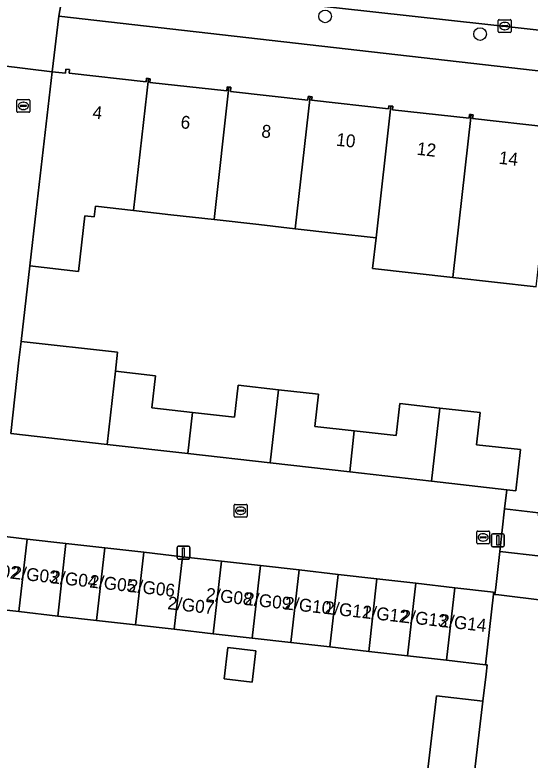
# Model space of a CAD drawing. Extents: x 162082 to 163401, y 388089 to 388636.
# Drawn here: x 163040.4 to 163080.6, y 388312.7 to 388370.7 of the extents above; entities that cross this region are included whole.
import ezdxf

# ---------------------------------------------------------------- set-up
doc = ezdxf.new("R2010")
doc.units = 0
for name, color, linetype in [('IMGEO_Boom', 7, 'Continuous'), ('IMGEO_Erf', 7, 'Continuous'), ('IMGEO_Kolk', 7, 'Continuous'), ('IMGEO_Lichtmast', 7, 'Continuous'), ('IMGEO_Muur', 7, 'Continuous'), ('IMGEO_Pand', 7, 'Continuous'), ('IMGEO_Pand_nummerreeks', 7, 'Continuous'), ('IMGEO_Rijbaan_lokaal_open', 7, 'Continuous'), ('IMGEO_Voetpad_open', 7, 'Continuous')]:
    doc.layers.add(name, color=color, linetype=linetype)

msp = doc.modelspace()

# ---------------------------------------------------------------- linework, layer by layer
at = {"layer": 'IMGEO_Boom'}
for centre in [(163064.627, 388370.58), (163076.708, 388369.206)]:
    msp.add_circle(centre, 0.489, dxfattribs=at)
at = {"layer": 'IMGEO_Erf'}
for points in [[(163088.73, 388365.476), (163043.859, 388370.607), (163043.358, 388366.272), (163044.389, 388366.159), (163044.425, 388366.477), (163044.71, 388366.446), (163044.677, 388366.149), (163050.676, 388365.478), (163050.707, 388365.758), (163050.85, 388365.742), (163050.993, 388365.726), (163050.962, 388365.445), (163056.958, 388364.774), (163056.993, 388365.091), (163057.135, 388365.076), (163057.277, 388365.06), (163057.241, 388364.741), (163063.286, 388364.065), (163063.318, 388364.35), (163063.462, 388364.334), (163063.607, 388364.318), (163063.578, 388364.058), (163069.572, 388363.387), (163069.597, 388363.614), (163069.75, 388363.597), (163069.907, 388363.579), (163069.877, 388363.313), (163075.852, 388362.645), (163075.886, 388362.945), (163076.022, 388362.929), (163076.158, 388362.914), (163076.126, 388362.63), (163082.13, 388361.958)], [(163081.082, 388349.509), (163074.594, 388350.234), (163068.31, 388350.936), (163068.594, 388353.332), (163065.31, 388353.704), (163062.302, 388354.04), (163059.452, 388354.359), (163055.973, 388354.753), (163052.591, 388355.136), (163049.692, 388355.461), (163046.728, 388355.793), (163046.633, 388354.969), (163045.9, 388355.051), (163045.398, 388350.709), (163041.611, 388351.146), (163040.927, 388345.269), (163048.449, 388344.421), (163048.282, 388342.943), (163051.412, 388342.588), (163051.131, 388340.092), (163054.282, 388339.734), (163057.574, 388339.36), (163057.857, 388341.856), (163060.987, 388341.501), (163064.117, 388341.146), (163063.834, 388338.65), (163066.902, 388338.302), (163070.159, 388337.932), (163070.442, 388340.429), (163073.572, 388340.074), (163076.702, 388339.719), (163076.419, 388337.222), (163079.844, 388336.834), (163079.481, 388333.634), (163078.786, 388333.713), (163078.617, 388332.223), (163081.25, 388331.924)], [(163081.449, 388328.53), (163078.239, 388328.894), (163077.923, 388326.099), (163077.861, 388325.553), (163078.179, 388325.515), (163081.729, 388325.095)], [(163072.487, 388310.619), (163073.322, 388317.664), (163076.922, 388317.238), (163077.171, 388319.345), (163077.257, 388320.069), (163077.12, 388320.084), (163074.089, 388320.429), (163071.058, 388320.773), (163068.028, 388321.118), (163064.997, 388321.463), (163061.966, 388321.807), (163058.935, 388322.152), (163055.904, 388322.496), (163052.873, 388322.841), (163049.842, 388323.186), (163046.812, 388323.53), (163043.781, 388323.875), (163040.75, 388324.22), (163037.719, 388324.564)]]:
    msp.add_lwpolyline(points, dxfattribs=at)
msp.add_lwpolyline([(163056.763, 388318.974), (163057.04, 388321.41), (163059.216, 388321.163), (163058.94, 388318.727)], close=True, dxfattribs=at)
at = {"layer": 'IMGEO_Kolk'}
for p, q in [((163078.126, 388369.401), (163078.126, 388370.253)), ((163078.201, 388370.327), (163079.053, 388370.327)), ((163078.614, 388370.107), (163078.639, 388370.107)), ((163079.127, 388370.253), (163079.127, 388369.401)), ((163078.385, 388369.821), (163078.385, 388369.833)), ((163078.823, 388369.784), (163078.425, 388369.784)), ((163078.428, 388369.87), (163078.826, 388369.87)), ((163078.637, 388369.547), (163078.612, 388369.547)), ((163078.869, 388369.833), (163078.869, 388369.821)), ((163079.053, 388369.327), (163078.201, 388369.327)), ((163040.605, 388363.186), (163040.605, 388364.038)), ((163040.68, 388364.112), (163041.532, 388364.112)), ((163041.093, 388363.892), (163041.118, 388363.892)), ((163041.606, 388364.038), (163041.606, 388363.186)), ((163041.532, 388363.112), (163040.68, 388363.112)), ((163040.864, 388363.606), (163040.864, 388363.618)), ((163041.302, 388363.569), (163040.904, 388363.569)), ((163040.907, 388363.655), (163041.305, 388363.655)), ((163041.116, 388363.332), (163041.091, 388363.332)), ((163041.348, 388363.618), (163041.348, 388363.606)), ((163057.542, 388331.648), (163057.542, 388332.5)), ((163057.617, 388332.574), (163058.469, 388332.574)), ((163058.03, 388332.354), (163058.055, 388332.354)), ((163058.543, 388332.5), (163058.543, 388331.648)), ((163057.801, 388332.068), (163057.801, 388332.08)), ((163058.239, 388332.031), (163057.841, 388332.031)), ((163057.844, 388332.117), (163058.242, 388332.117)), ((163058.053, 388331.794), (163058.028, 388331.794)), ((163058.285, 388332.08), (163058.285, 388332.068)), ((163058.469, 388331.574), (163057.617, 388331.574)), ((163076.445, 388329.57), (163076.445, 388330.422)), ((163076.52, 388330.496), (163077.372, 388330.496)), ((163076.747, 388330.039), (163077.145, 388330.039)), ((163076.933, 388330.276), (163076.958, 388330.276)), ((163077.446, 388330.422), (163077.446, 388329.57)), ((163077.372, 388329.496), (163076.52, 388329.496)), ((163076.704, 388329.99), (163076.704, 388330.002)), ((163077.142, 388329.953), (163076.744, 388329.953)), ((163076.956, 388329.716), (163076.931, 388329.716)), ((163077.188, 388330.002), (163077.188, 388329.99))]:
    msp.add_line(p, q, dxfattribs=at)
for points in [[(163078.126, 388369.401), (163078.126, 388370.253)], [(163078.201, 388370.327), (163079.053, 388370.327)], [(163079.127, 388370.253), (163079.127, 388369.401)], [(163079.053, 388369.327), (163078.201, 388369.327)], [(163040.605, 388363.186), (163040.605, 388364.038)], [(163040.68, 388364.112), (163041.532, 388364.112)], [(163041.606, 388364.038), (163041.606, 388363.186)], [(163041.532, 388363.112), (163040.68, 388363.112)], [(163057.542, 388331.648), (163057.542, 388332.5)], [(163057.617, 388332.574), (163058.469, 388332.574)], [(163058.543, 388332.5), (163058.543, 388331.648)], [(163058.469, 388331.574), (163057.617, 388331.574)], [(163076.445, 388329.57), (163076.445, 388330.422)], [(163076.52, 388330.496), (163077.372, 388330.496)], [(163077.446, 388330.422), (163077.446, 388329.57)], [(163077.372, 388329.496), (163076.52, 388329.496)]]:
    msp.add_lwpolyline(points, dxfattribs=at)
for centre, radius, start, end in [((163078.203, 388370.251), 0.0765, 91.55205, 178.44795), ((163078.203, 388370.251), 0.0765, 91.55205, 178.44795), ((163079.051, 388370.251), 0.0765, 1.55205, 88.44795), ((163079.051, 388370.251), 0.0765, 1.55205, 88.44795), ((163078.425, 388369.83), 0.0403, 85.87752, 175.75265), ((163078.422, 388369.82), 0.0366, 178.93798, 274.71019), ((163078.826, 388369.827), 0.043, 264.86636, 352.45326), ((163078.83, 388369.832), 0.0386, 1.73085, 96.63898), ((163078.203, 388369.403), 0.0765, 181.55205, 268.44795), ((163078.203, 388369.403), 0.0765, 181.55205, 268.44795), ((163079.051, 388369.403), 0.0765, 271.55205, 358.44795), ((163079.051, 388369.403), 0.0765, 271.55205, 358.44795), ((163040.682, 388364.036), 0.0765, 91.55205, 178.44795), ((163040.682, 388364.036), 0.0765, 91.55205, 178.44795), ((163041.53, 388364.036), 0.0765, 1.55205, 88.44795), ((163041.53, 388364.036), 0.0765, 1.55205, 88.44795), ((163040.682, 388363.188), 0.0765, 181.55205, 268.44795), ((163040.682, 388363.188), 0.0765, 181.55205, 268.44795), ((163040.904, 388363.615), 0.0403, 85.87752, 175.75265), ((163040.901, 388363.605), 0.0366, 178.93798, 274.71019), ((163041.305, 388363.612), 0.043, 264.86636, 352.45326), ((163041.309, 388363.617), 0.0386, 1.73085, 96.63898), ((163041.53, 388363.188), 0.0765, 271.55205, 358.44795), ((163041.53, 388363.188), 0.0765, 271.55205, 358.44795), ((163057.619, 388332.498), 0.0765, 91.55205, 178.44795), ((163057.619, 388332.498), 0.0765, 91.55205, 178.44795), ((163058.467, 388332.498), 0.0765, 1.55205, 88.44795), ((163058.467, 388332.498), 0.0765, 1.55205, 88.44795), ((163057.841, 388332.077), 0.0403, 85.87752, 175.75265), ((163057.838, 388332.067), 0.0366, 178.93798, 274.71019), ((163058.242, 388332.074), 0.043, 264.86636, 352.45326), ((163058.246, 388332.079), 0.0386, 1.73085, 96.63898), ((163057.619, 388331.65), 0.0765, 181.55205, 268.44795), ((163057.619, 388331.65), 0.0765, 181.55205, 268.44795), ((163058.467, 388331.65), 0.0765, 271.55205, 358.44795), ((163058.467, 388331.65), 0.0765, 271.55205, 358.44795), ((163076.522, 388330.42), 0.0765, 91.55205, 178.44795), ((163076.522, 388330.42), 0.0765, 91.55205, 178.44795), ((163076.744, 388329.999), 0.0403, 85.87752, 175.75265), ((163077.149, 388330.001), 0.0386, 1.73085, 96.63898), ((163077.37, 388330.42), 0.0765, 1.55205, 88.44795), ((163077.37, 388330.42), 0.0765, 1.55205, 88.44795), ((163076.522, 388329.572), 0.0765, 181.55205, 268.44795), ((163076.522, 388329.572), 0.0765, 181.55205, 268.44795), ((163076.741, 388329.989), 0.0366, 178.93798, 274.71019), ((163077.145, 388329.996), 0.043, 264.86636, 352.45326), ((163077.37, 388329.572), 0.0765, 271.55205, 358.44795), ((163077.37, 388329.572), 0.0765, 271.55205, 358.44795)]:
    msp.add_arc(centre, radius, start, end, dxfattribs=at)
for centre, major_axis, ratio, start_param, end_param in [((163078.613, 388369.827), (-0.387, 0.002), 0.722429, 4.712389, 7.853982), ((163078.638, 388369.827), (-0.39, 0.002), 0.717154, 1.570796, 4.712389), ((163041.092, 388363.612), (-0.387, 0.002), 0.722429, 4.712389, 7.853982), ((163041.117, 388363.612), (-0.39, 0.002), 0.717154, 1.570796, 4.712389), ((163058.029, 388332.074), (-0.387, 0.002), 0.722429, 4.712389, 7.853982), ((163058.054, 388332.074), (-0.39, 0.002), 0.717154, 1.570796, 4.712389), ((163076.932, 388329.996), (-0.387, 0.002), 0.722429, 4.712389, 7.853982), ((163076.957, 388329.996), (-0.39, 0.002), 0.717154, 1.570796, 4.712389)]:
    msp.add_ellipse(centre, major_axis=major_axis, ratio=ratio, start_param=start_param, end_param=end_param, dxfattribs=at)
at = {"layer": 'IMGEO_Lichtmast'}
for p, q in [((163077.589, 388329.37), (163077.589, 388330.17)), ((163077.589, 388330.17), (163077.589, 388329.37)), ((163077.689, 388330.27), (163078.479, 388330.27)), ((163078.479, 388330.27), (163077.689, 388330.27)), ((163078.579, 388330.17), (163078.579, 388329.37)), ((163078.579, 388329.37), (163078.579, 388330.17)), ((163053.083, 388328.414), (163053.083, 388329.214)), ((163053.083, 388329.214), (163053.083, 388328.414)), ((163053.183, 388329.314), (163053.973, 388329.314)), ((163053.973, 388329.314), (163053.183, 388329.314)), ((163054.073, 388329.214), (163054.073, 388328.414)), ((163054.073, 388328.414), (163054.073, 388329.214)), ((163078.479, 388329.27), (163077.689, 388329.27)), ((163077.689, 388329.27), (163078.479, 388329.27)), ((163053.973, 388328.314), (163053.183, 388328.314)), ((163053.183, 388328.314), (163053.973, 388328.314))]:
    msp.add_line(p, q, dxfattribs=at)
for points in [[(163078.009, 388330.145), (163078.159, 388330.145), (163078.159, 388329.395), (163078.009, 388329.395), (163078.009, 388330.145)], [(163053.503, 388329.189), (163053.653, 388329.189), (163053.653, 388328.439), (163053.503, 388328.439), (163053.503, 388329.189)]]:
    msp.add_lwpolyline(points, dxfattribs=at)
for centre, start, end in [((163077.689, 388330.17), 90, 180), ((163077.689, 388330.17), 90, 180), ((163078.479, 388330.17), 0, 90), ((163078.479, 388330.17), 360, 90), ((163053.183, 388329.214), 90, 180), ((163053.183, 388329.214), 90, 180), ((163053.973, 388329.214), 0, 90), ((163053.973, 388329.214), 360, 90), ((163077.689, 388329.37), 180, 270), ((163077.689, 388329.37), 180, 270), ((163078.479, 388329.37), 270, 0), ((163078.479, 388329.37), 270, 0), ((163053.183, 388328.414), 180, 270), ((163053.183, 388328.414), 180, 270), ((163053.973, 388328.414), 270, 0), ((163053.973, 388328.414), 270, 0)]:
    msp.add_arc(centre, 0.1, start, end, dxfattribs=at)
at = {"layer": 'IMGEO_Muur'}
for points in [[(163042.111, 388355.474), (163040.763, 388343.796)], [(163078.239, 388328.894), (163077.923, 388326.099)], [(163077.923, 388326.099), (163077.861, 388325.553)]]:
    msp.add_lwpolyline(points, dxfattribs=at)
at = {"layer": 'IMGEO_Pand'}
for points in [[(163050.85, 388365.742), (163050.707, 388365.758), (163050.676, 388365.478), (163044.677, 388366.149), (163044.71, 388366.446), (163044.425, 388366.477), (163044.389, 388366.159), (163043.358, 388366.272), (163042.111, 388355.474), (163041.611, 388351.146), (163045.398, 388350.709), (163045.9, 388355.051), (163046.633, 388354.969), (163046.728, 388355.793), (163049.692, 388355.461)], [(163050.85, 388365.742), (163049.692, 388355.461), (163052.591, 388355.136), (163055.973, 388354.753), (163057.135, 388365.076), (163056.993, 388365.091), (163056.958, 388364.774), (163050.962, 388365.445), (163050.993, 388365.726)], [(163062.302, 388354.04), (163063.462, 388364.334), (163063.318, 388364.35), (163063.286, 388364.065), (163057.241, 388364.741), (163057.277, 388365.06), (163057.135, 388365.076), (163055.973, 388354.753), (163059.452, 388354.359)], [(163069.75, 388363.597), (163069.597, 388363.614), (163069.572, 388363.387), (163063.578, 388364.058), (163063.607, 388364.318), (163063.462, 388364.334), (163062.302, 388354.04), (163065.31, 388353.704), (163068.594, 388353.332)], [(163069.75, 388363.597), (163068.594, 388353.332), (163068.31, 388350.936), (163074.594, 388350.234), (163076.022, 388362.929), (163075.886, 388362.945), (163075.852, 388362.645), (163069.877, 388363.313), (163069.907, 388363.579)], [(163074.594, 388350.234), (163081.082, 388349.509), (163081.593, 388354.081), (163081.943, 388357.215), (163082.499, 388362.184), (163082.16, 388362.222), (163082.13, 388361.958), (163076.126, 388362.63), (163076.158, 388362.914), (163076.022, 388362.929)], [(163048.282, 388342.943), (163048.449, 388344.421), (163040.927, 388345.269), (163040.763, 388343.796), (163040.13, 388338.099), (163047.64, 388337.247)], [(163051.412, 388342.588), (163048.282, 388342.943), (163047.64, 388337.247), (163053.922, 388336.534), (163054.282, 388339.734), (163051.131, 388340.092)], [(163060.987, 388341.501), (163057.857, 388341.856), (163057.574, 388339.36), (163054.282, 388339.734), (163053.922, 388336.534), (163060.341, 388335.805)], [(163064.117, 388341.146), (163060.987, 388341.501), (163060.341, 388335.805), (163066.541, 388335.102), (163066.902, 388338.302), (163063.834, 388338.65)], [(163073.572, 388340.074), (163070.442, 388340.429), (163070.159, 388337.932), (163066.902, 388338.302), (163066.541, 388335.102), (163072.926, 388334.377)], [(163079.844, 388336.834), (163076.419, 388337.222), (163076.702, 388339.719), (163073.572, 388340.074), (163072.926, 388334.377), (163078.786, 388333.713), (163079.481, 388333.634)], [(163078.239, 388328.894), (163081.449, 388328.53), (163081.25, 388331.924), (163078.617, 388332.223)], [(163037.719, 388324.564), (163040.75, 388324.22), (163041.393, 388329.874), (163038.362, 388330.218)], [(163040.75, 388324.22), (163043.781, 388323.875), (163044.424, 388329.529), (163041.393, 388329.874)], [(163046.812, 388323.53), (163047.454, 388329.184), (163044.424, 388329.529), (163043.781, 388323.875)], [(163046.812, 388323.53), (163049.842, 388323.186), (163050.485, 388328.84), (163047.454, 388329.184)], [(163053.516, 388328.495), (163050.485, 388328.84), (163049.842, 388323.186), (163052.873, 388322.841)], [(163056.547, 388328.15), (163053.516, 388328.495), (163052.873, 388322.841), (163055.904, 388322.496)], [(163059.578, 388327.806), (163056.547, 388328.15), (163055.904, 388322.496), (163058.935, 388322.152)], [(163062.609, 388327.461), (163059.578, 388327.806), (163058.935, 388322.152), (163061.966, 388321.807)], [(163062.609, 388327.461), (163061.966, 388321.807), (163064.997, 388321.463), (163065.64, 388327.117)], [(163068.028, 388321.118), (163068.67, 388326.772), (163065.64, 388327.117), (163064.997, 388321.463)], [(163071.701, 388326.427), (163068.67, 388326.772), (163068.028, 388321.118), (163071.058, 388320.773)], [(163071.701, 388326.427), (163071.058, 388320.773), (163074.089, 388320.429), (163074.732, 388326.083)], [(163077.12, 388320.084), (163077.744, 388325.567), (163077.763, 388325.738), (163074.732, 388326.083), (163074.089, 388320.429)], [(163087.265, 388315.326), (163082.654, 388315.871), (163082.101, 388315.936), (163081.729, 388325.095), (163078.179, 388325.515), (163077.861, 388325.553), (163077.744, 388325.567), (163077.12, 388320.084), (163077.257, 388320.069), (163077.171, 388319.345), (163076.922, 388317.238), (163076.059, 388309.956), (163077.085, 388309.835), (163079.555, 388309.542), (163079.413, 388308.351), (163078.866, 388303.733), (163085.798, 388302.912), (163086.66, 388310.206), (163087.086, 388313.811)], [(163056.763, 388318.974), (163058.94, 388318.727), (163059.216, 388321.163), (163057.04, 388321.41)], [(163071.83, 388304.772), (163071.721, 388304.785), (163072.033, 388307.622), (163075.731, 388307.184), (163075.918, 388308.765), (163076.059, 388309.956), (163076.922, 388317.238), (163073.322, 388317.664), (163072.487, 388310.619), (163069.356, 388311.006), (163069.042, 388308.351), (163065.297, 388308.795), (163064.027, 388297.798), (163063.818, 388295.992), (163067.132, 388295.572), (163067.313, 388297.148), (163068.405, 388297.018), (163068.444, 388297.351), (163070.51, 388297.107), (163070.468, 388296.746), (163070.94, 388296.69)]]:
    msp.add_lwpolyline(points, close=True, dxfattribs=at)
at = {"layer": 'IMGEO_Rijbaan_lokaal_open'}
msp.add_lwpolyline([(163071.745, 388376.443), (163051.544, 388378.826), (163050.888, 388372.886), (163109.621, 388366.406), (163110.336, 388372.094)], close=True, dxfattribs=at)
msp.add_lwpolyline([(163038.362, 388330.218), (163041.393, 388329.874), (163044.424, 388329.529), (163047.454, 388329.184), (163050.485, 388328.84), (163053.516, 388328.495), (163056.547, 388328.15), (163059.578, 388327.806), (163062.609, 388327.461), (163065.64, 388327.117), (163068.67, 388326.772), (163071.701, 388326.427), (163074.732, 388326.083), (163077.763, 388325.738), (163077.744, 388325.567), (163077.861, 388325.553), (163077.923, 388326.099), (163078.239, 388328.894), (163078.617, 388332.223), (163078.786, 388333.713), (163072.926, 388334.377), (163066.541, 388335.102), (163060.341, 388335.805), (163053.922, 388336.534), (163047.64, 388337.247), (163040.13, 388338.099), (163040.763, 388343.796), (163040.927, 388345.269), (163041.611, 388351.146), (163042.111, 388355.474), (163043.358, 388366.272), (163039.363, 388366.766)], dxfattribs=at)
at = {"layer": 'IMGEO_Voetpad_open'}
msp.add_lwpolyline([(162962.335, 388379.428), (162966.834, 388379.121), (162966.913, 388379.037), (162986.604, 388377.09), (163000.604, 388375.516), (163010.001, 388374.46), (163009.556, 388370.497), (163013.441, 388370.076), (163039.409, 388367.179), (163039.363, 388366.766), (163043.358, 388366.272), (163043.859, 388370.607), (163044.321, 388373.109), (163044.378, 388373.604), (163040.062, 388374.092), (163026.424, 388375.608), (163022.055, 388376.08)], dxfattribs=at)
msp.add_lwpolyline([(163136.729, 388363.415), (163113.078, 388366.024), (163109.621, 388366.406), (163050.888, 388372.886), (163047.36, 388373.275), (163044.378, 388373.604), (163044.321, 388373.109), (163043.859, 388370.607), (163088.73, 388365.476), (163120.564, 388362.251), (163134.198, 388360.66), (163147.342, 388359.113), (163147.577, 388362.019), (163141.724, 388362.73)], close=True, dxfattribs=at)

# ---------------------------------------------------------------- texts
at = {"layer": 'IMGEO_Pand_nummerreeks'}
for s, rotation, p in [('4', 353.80633, (163046.461, 388362.636)), ('6', 353.5819, (163053.324, 388361.878)), ('8', 353.5819, (163059.621, 388361.171)), ('10', 353.5819, (163065.455, 388360.514)), ('12', 353.5819, (163071.742, 388359.807)), ('14', 353.61373, (163078.134, 388359.105)), ('2/G02', 353.59978, (163037.146, 388327.123)), ('2/G03', 353.59978, (163040.176, 388326.783)), ('2/G04', 353.59978, (163043.199, 388326.444)), ('2/G05', 353.59978, (163046.222, 388326.105)), ('2/G06', 353.59978, (163049.245, 388325.766)), ('2/G08', 353.59978, (163055.294, 388325.087)), ('2/G07', 353.50839, (163052.306, 388324.415)), ('2/G09', 353.59978, (163058.311, 388324.749)), ('2/G10', 353.59978, (163061.431, 388324.399)), ('2/G11', 353.59978, (163064.561, 388324.048)), ('2/G12', 353.59978, (163067.468, 388323.722)), ('2/G13', 353.59978, (163070.497, 388323.382)), ('2/G14', 353.59978, (163073.52, 388323.043))]:
    msp.add_text(s, height=1, rotation=rotation, dxfattribs=at).set_placement(p)

doc.saveas('drawing.dxf')
